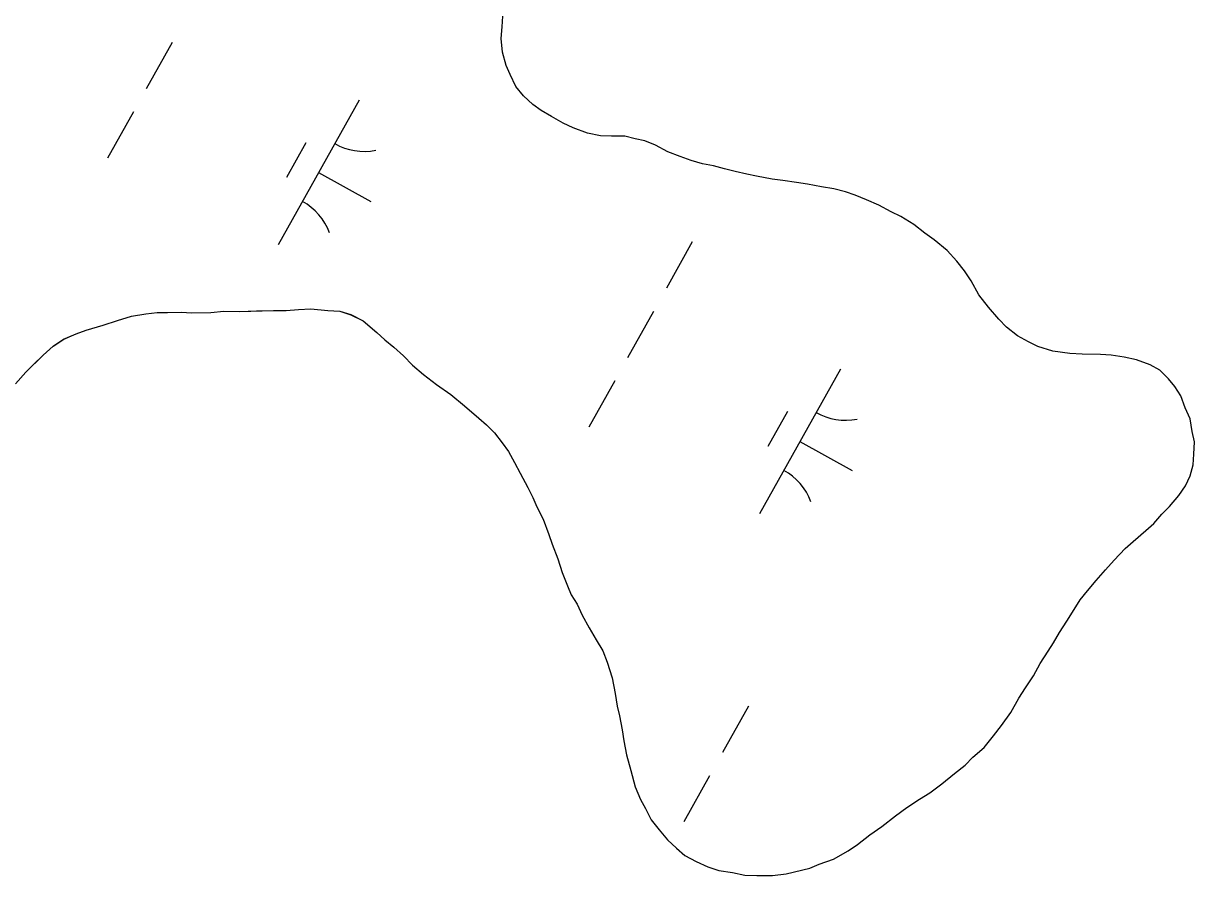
# Model space of a CAD drawing. Extents: x 3923531 to 3943530, y 207391 to 229799.
# Drawn here: x 3931140.4 to 3931493.7, y 211309.7 to 211566.8 of the extents above; entities that cross this region are included whole.
import ezdxf

# ---------------------------------------------------------------- set-up
doc = ezdxf.new("R2010")
doc.units = 0
doc.layers.add('V-TOPO-SHOR', color=7, linetype='Continuous')
doc.layers.add('V-WETL-SWMP', color=7, linetype='Continuous')

msp = doc.modelspace()

# ---------------------------------------------------------------- linework, layer by layer
at = {"layer": 'V-TOPO-SHOR'}
for points in [[(3931483.81, 211418.71), (3931486.21, 211421.06), (3931489.01, 211424.39), (3931491.02, 211427.33), (3931492.44, 211430.28), (3931493.26, 211433.63), (3931493.49, 211436.79), (3931493.73, 211440.54), (3931492.98, 211443.71), (3931492.43, 211447.47), (3931490.88, 211450.85), (3931489.54, 211454.42), (3931487.79, 211457.21), (3931485.84, 211459.6), (3931483.3, 211462.2), (3931480.35, 211463.81), (3931476.22, 211465.24), (3931472.47, 211466.07), (3931468.53, 211466.71), (3931465.37, 211466.94), (3931459.84, 211467), (3931456.08, 211467.24), (3931450.95, 211467.89), (3931446.42, 211469.32), (3931443.67, 211470.74), (3931440.33, 211472.55), (3931437, 211475.16), (3931434.66, 211477.55), (3931431.53, 211481.15), (3931428.61, 211484.93), (3931426.29, 211489.11), (3931424.34, 211492.1), (3931422, 211495.08), (3931419.07, 211498.28), (3931415.16, 211501.49), (3931412.41, 211503.49), (3931409.08, 211506.1), (3931405.15, 211508.51), (3931402.21, 211509.93), (3931398.47, 211511.95), (3931394.74, 211513.57), (3931391.39, 211514.99), (3931388.44, 211516.01), (3931384.89, 211516.84), (3931381.14, 211517.47), (3931377, 211518.31), (3931373.65, 211518.74), (3931369.5, 211519.38), (3931366.35, 211519.81), (3931361.61, 211520.65), (3931358.65, 211521.28), (3931355.11, 211522.11), (3931351.95, 211522.93), (3931348.6, 211523.76), (3931345.25, 211524.39), (3931341.9, 211525.41), (3931338.56, 211526.64), (3931334.81, 211528.06), (3931331.08, 211530.08), (3931327.93, 211531.3), (3931324.98, 211531.92), (3931321.83, 211532.75), (3931317.87, 211532.79), (3931314.51, 211532.83), (3931310.57, 211533.66), (3931306.24, 211535.29), (3931303.29, 211536.71), (3931299.76, 211538.72), (3931296.61, 211540.54), (3931294.06, 211542.34), (3931291.33, 211544.94), (3931288.98, 211547.74), (3931287.25, 211551.31), (3931286.09, 211554.09), (3931284.95, 211558.05), (3931284.6, 211562.21), (3931284.84, 211565.76), (3931285.07, 211568.92)], [(3931138, 211458.09), (3931141.2, 211461.61), (3931143.4, 211463.77), (3931146.4, 211466.7), (3931149.39, 211469.43), (3931152.57, 211471.57), (3931156.35, 211473.11), (3931159.32, 211474.26), (3931164.48, 211475.78), (3931168.84, 211477.12), (3931173.01, 211478.46), (3931177.36, 211479.2), (3931180.73, 211479.56), (3931183.89, 211479.52), (3931188.04, 211479.68), (3931191.2, 211479.44), (3931196.93, 211479.58), (3931200.89, 211479.93), (3931205.63, 211479.88), (3931210.77, 211480.02), (3931215.91, 211480.16), (3931219.67, 211480.12)], [(3931219.67, 211480.12), (3931223.42, 211480.47), (3931227.18, 211480.63), (3931232.31, 211480.18), (3931235.87, 211479.94), (3931239.22, 211478.92), (3931242.95, 211477.09), (3931247.06, 211473.49), (3931249.41, 211471.29), (3931252.15, 211469.09), (3931255.09, 211466.49), (3931257.83, 211463.69), (3931261.15, 211460.89), (3931265.07, 211457.88), (3931269.39, 211454.87), (3931273.5, 211451.46), (3931277.81, 211447.66), (3931280.15, 211445.66), (3931282.5, 211443.26), (3931284.84, 211440.27), (3931286.79, 211437.68), (3931288.53, 211434.3), (3931290.27, 211431.12), (3931292.6, 211426.74), (3931294.14, 211423.77), (3931295.3, 211420.98), (3931297.23, 211417.21), (3931298.96, 211412.64), (3931299.92, 211409.67), (3931301.65, 211405.3), (3931302.98, 211401.14), (3931304.52, 211397.17), (3931305.68, 211394.39), (3931307.43, 211391.6), (3931308.97, 211388.23), (3931311.1, 211384.45), (3931313.24, 211380.87), (3931315.18, 211377.49), (3931316.52, 211374.11), (3931318.05, 211369.35), (3931318.99, 211364.6), (3931319.54, 211360.84), (3931320.29, 211357.86), (3931321.04, 211353.71), (3931321.6, 211350.34), (3931322.34, 211346.18), (3931323.67, 211341.42), (3931325, 211336.47), (3931326.54, 211332.7), (3931328.09, 211329.91), (3931329.83, 211326.53), (3931332.17, 211323.54), (3931334.71, 211320.55), (3931337.45, 211317.95), (3931339.99, 211315.75), (3931343.33, 211313.93), (3931346.87, 211312.32), (3931350.22, 211311.29), (3931354.36, 211310.65), (3931358.1, 211309.82), (3931361.66, 211309.78), (3931366.41, 211309.73), (3931370.56, 211310.27), (3931377.69, 211311.98), (3931380.48, 211313.13), (3931384.84, 211314.66), (3931389.21, 211317.18), (3931392, 211319.13), (3931395.79, 211322.05), (3931399.37, 211324.58), (3931403.56, 211327.7), (3931406.95, 211330.23), (3931410.73, 211332.76), (3931413.91, 211334.7), (3931417.5, 211337.43), (3931421.29, 211340.55), (3931424.48, 211343.08), (3931426.88, 211345.43), (3931430.27, 211348.35), (3931433.07, 211351.88), (3931435.48, 211355.02), (3931438.29, 211358.94), (3931440.71, 211363.26), (3931442.72, 211366.4), (3931445.13, 211369.93), (3931447.15, 211373.66), (3931449.56, 211377.39), (3931451.17, 211379.94), (3931452.98, 211383.08), (3931455.2, 211386.42), (3931457.41, 211389.95), (3931459.22, 211392.9), (3931461.42, 211395.64), (3931464.03, 211398.77), (3931466.83, 211401.9), (3931469.43, 211404.84), (3931472.83, 211408.36), (3931475.22, 211410.51), (3931479.01, 211413.82), (3931481.41, 211415.97), (3931483.81, 211418.71)]]:
    msp.add_lwpolyline(points, dxfattribs=at)
at = {"layer": 'V-WETL-SWMP'}
for p, q in [((3931284.84, 211565.76), (3931285.07, 211568.92)), ((3931284.6, 211562.21), (3931284.84, 211565.76)), ((3931185.29, 211561.02), (3931177.49, 211547.06)), ((3931284.95, 211558.05), (3931284.6, 211562.21)), ((3931286.09, 211554.09), (3931284.95, 211558.05)), ((3931287.25, 211551.31), (3931286.09, 211554.09)), ((3931288.99, 211547.73), (3931287.25, 211551.31)), ((3931291.33, 211544.94), (3931288.99, 211547.73)), ((3931241.67, 211543.61), (3931217.29, 211499.96)), ((3931294.06, 211542.34), (3931291.33, 211544.94)), ((3931173.59, 211540.07), (3931165.78, 211526.1)), ((3931296.61, 211540.54), (3931294.06, 211542.34)), ((3931299.76, 211538.72), (3931296.61, 211540.54)), ((3931303.29, 211536.71), (3931299.76, 211538.72)), ((3931306.24, 211535.29), (3931303.29, 211536.71)), ((3931310.57, 211533.66), (3931306.24, 211535.29)), ((3931314.51, 211532.83), (3931310.57, 211533.66)), ((3931321.83, 211532.75), (3931314.51, 211532.83)), ((3931324.98, 211531.92), (3931321.83, 211532.75)), ((3931225.67, 211530.79), (3931219.82, 211520.31)), ((3931327.94, 211531.3), (3931324.98, 211531.92)), ((3931331.08, 211530.08), (3931327.94, 211531.3)), ((3931334.82, 211528.06), (3931331.08, 211530.08)), ((3931338.56, 211526.64), (3931334.82, 211528.06)), ((3931341.9, 211525.41), (3931338.56, 211526.64)), ((3931345.25, 211524.39), (3931341.9, 211525.41)), ((3931348.6, 211523.76), (3931345.25, 211524.39)), ((3931351.95, 211522.93), (3931348.6, 211523.76)), ((3931355.11, 211522.11), (3931351.95, 211522.93)), ((3931358.66, 211521.28), (3931355.11, 211522.11)), ((3931229.48, 211521.79), (3931245.2, 211513.01)), ((3931361.61, 211520.65), (3931358.66, 211521.28)), ((3931366.35, 211519.81), (3931361.61, 211520.65)), ((3931369.5, 211519.38), (3931366.35, 211519.81)), ((3931373.65, 211518.74), (3931369.5, 211519.38)), ((3931377, 211518.31), (3931373.65, 211518.74)), ((3931381.14, 211517.47), (3931377, 211518.31)), ((3931384.89, 211516.84), (3931381.14, 211517.47)), ((3931388.44, 211516.01), (3931384.89, 211516.84)), ((3931391.39, 211514.99), (3931388.44, 211516.01)), ((3931394.74, 211513.57), (3931391.39, 211514.99)), ((3931398.47, 211511.95), (3931394.74, 211513.57)), ((3931402.21, 211509.93), (3931398.47, 211511.95)), ((3931405.15, 211508.51), (3931402.21, 211509.93)), ((3931409.08, 211506.1), (3931405.15, 211508.51)), ((3931412.41, 211503.49), (3931409.08, 211506.1)), ((3931342.21, 211500.85), (3931334.41, 211486.88)), ((3931415.16, 211501.48), (3931412.41, 211503.49)), ((3931419.07, 211498.28), (3931415.16, 211501.48)), ((3931422, 211495.08), (3931419.07, 211498.28)), ((3931424.34, 211492.1), (3931422, 211495.08)), ((3931426.29, 211489.11), (3931424.34, 211492.1)), ((3931428.61, 211484.93), (3931426.29, 211489.11)), ((3931431.53, 211481.15), (3931428.61, 211484.93)), ((3931177.36, 211479.2), (3931180.73, 211479.56)), ((3931180.73, 211479.56), (3931183.89, 211479.52)), ((3931183.89, 211479.52), (3931188.04, 211479.68)), ((3931188.04, 211479.68), (3931191.2, 211479.44)), ((3931191.2, 211479.44), (3931196.93, 211479.58)), ((3931196.93, 211479.58), (3931200.89, 211479.93)), ((3931200.89, 211479.93), (3931205.63, 211479.88)), ((3931205.63, 211479.88), (3931215.91, 211480.16)), ((3931215.91, 211480.16), (3931219.67, 211480.12)), ((3931219.67, 211480.12), (3931223.42, 211480.47)), ((3931223.42, 211480.47), (3931227.18, 211480.63)), ((3931227.18, 211480.63), (3931232.31, 211480.18)), ((3931232.31, 211480.18), (3931235.87, 211479.94)), ((3931235.87, 211479.94), (3931239.22, 211478.91)), ((3931330.51, 211479.9), (3931322.7, 211465.93)), ((3931434.66, 211477.55), (3931431.53, 211481.15)), ((3931164.48, 211475.78), (3931168.84, 211477.12)), ((3931168.84, 211477.12), (3931173.01, 211478.46)), ((3931173.01, 211478.46), (3931177.36, 211479.2)), ((3931239.22, 211478.91), (3931242.95, 211477.09)), ((3931242.95, 211477.09), (3931247.06, 211473.49)), ((3931437, 211475.16), (3931434.66, 211477.55)), ((3931152.58, 211471.57), (3931156.35, 211473.11)), ((3931156.35, 211473.11), (3931159.32, 211474.26)), ((3931159.32, 211474.26), (3931164.48, 211475.78)), ((3931247.06, 211473.49), (3931249.41, 211471.29)), ((3931440.33, 211472.55), (3931437, 211475.16)), ((3931443.67, 211470.74), (3931440.33, 211472.55)), ((3931146.4, 211466.7), (3931149.39, 211469.43)), ((3931149.39, 211469.43), (3931152.58, 211471.57)), ((3931249.41, 211471.29), (3931252.15, 211469.09)), ((3931252.15, 211469.09), (3931255.09, 211466.49)), ((3931446.42, 211469.32), (3931443.67, 211470.74)), ((3931450.95, 211467.89), (3931446.42, 211469.32)), ((3931141.2, 211461.61), (3931146.4, 211466.7)), ((3931255.09, 211466.49), (3931257.82, 211463.69)), ((3931456.08, 211467.24), (3931450.95, 211467.89)), ((3931459.84, 211467), (3931456.08, 211467.24)), ((3931465.37, 211466.94), (3931459.84, 211467)), ((3931468.53, 211466.71), (3931465.37, 211466.94)), ((3931472.47, 211466.07), (3931468.53, 211466.71)), ((3931476.22, 211465.24), (3931472.47, 211466.07)), ((3931257.82, 211463.69), (3931261.15, 211460.89)), ((3931386.89, 211462.49), (3931362.5, 211418.84)), ((3931480.35, 211463.81), (3931476.22, 211465.24)), ((3931483.3, 211462.2), (3931480.35, 211463.81)), ((3931485.84, 211459.6), (3931483.3, 211462.2)), ((3931138, 211458.09), (3931141.2, 211461.61)), ((3931261.15, 211460.89), (3931265.07, 211457.88)), ((3931318.8, 211458.95), (3931311, 211444.98)), ((3931487.79, 211457.21), (3931485.84, 211459.6)), ((3931265.07, 211457.88), (3931269.39, 211454.87)), ((3931269.39, 211454.87), (3931273.5, 211451.46)), ((3931489.54, 211454.42), (3931487.79, 211457.21)), ((3931273.5, 211451.46), (3931277.81, 211447.66)), ((3931490.88, 211450.85), (3931489.54, 211454.42)), ((3931370.89, 211449.66), (3931365.03, 211439.19)), ((3931492.43, 211447.47), (3931490.88, 211450.85)), ((3931277.81, 211447.66), (3931280.16, 211445.66)), ((3931280.16, 211445.66), (3931282.5, 211443.26)), ((3931492.98, 211443.71), (3931492.43, 211447.47)), ((3931282.5, 211443.26), (3931284.84, 211440.27)), ((3931493.73, 211440.54), (3931492.98, 211443.71)), ((3931284.84, 211440.27), (3931286.79, 211437.68)), ((3931286.79, 211437.68), (3931288.53, 211434.3)), ((3931374.7, 211440.66), (3931390.41, 211431.88)), ((3931493.5, 211436.79), (3931493.73, 211440.54)), ((3931288.53, 211434.3), (3931290.27, 211431.12)), ((3931492.44, 211430.28), (3931493.26, 211433.63)), ((3931493.26, 211433.63), (3931493.5, 211436.79)), ((3931290.27, 211431.12), (3931292.6, 211426.75)), ((3931491.02, 211427.33), (3931492.44, 211430.28)), ((3931292.6, 211426.75), (3931294.14, 211423.77)), ((3931489.01, 211424.39), (3931491.02, 211427.33)), ((3931294.14, 211423.77), (3931295.3, 211420.98)), ((3931486.21, 211421.06), (3931489.01, 211424.39)), ((3931295.3, 211420.98), (3931297.23, 211417.21)), ((3931483.81, 211418.71), (3931486.21, 211421.06)), ((3931297.23, 211417.21), (3931298.96, 211412.64)), ((3931479.01, 211413.82), (3931481.41, 211415.97)), ((3931481.41, 211415.97), (3931483.81, 211418.71)), ((3931298.96, 211412.64), (3931299.92, 211409.67)), ((3931475.22, 211410.51), (3931479.01, 211413.82)), ((3931299.92, 211409.67), (3931301.65, 211405.3)), ((3931472.83, 211408.36), (3931475.22, 211410.51)), ((3931469.43, 211404.84), (3931472.83, 211408.36)), ((3931301.65, 211405.3), (3931302.98, 211401.14)), ((3931464.03, 211398.77), (3931466.83, 211401.9)), ((3931466.83, 211401.9), (3931469.43, 211404.84)), ((3931302.98, 211401.14), (3931304.52, 211397.17)), ((3931461.42, 211395.64), (3931464.03, 211398.77)), ((3931304.52, 211397.17), (3931305.68, 211394.39)), ((3931459.22, 211392.9), (3931461.42, 211395.64)), ((3931305.68, 211394.39), (3931307.43, 211391.6)), ((3931307.43, 211391.6), (3931308.97, 211388.23)), ((3931457.41, 211389.95), (3931459.22, 211392.9)), ((3931308.97, 211388.23), (3931311.1, 211384.45)), ((3931455.19, 211386.42), (3931457.41, 211389.95)), ((3931311.1, 211384.45), (3931313.24, 211380.87)), ((3931452.98, 211383.08), (3931455.19, 211386.42)), ((3931313.24, 211380.87), (3931315.18, 211377.49)), ((3931451.17, 211379.94), (3931452.98, 211383.08)), ((3931315.18, 211377.49), (3931316.52, 211374.11)), ((3931447.15, 211373.66), (3931449.56, 211377.39)), ((3931449.56, 211377.39), (3931451.17, 211379.94)), ((3931316.52, 211374.11), (3931318.05, 211369.35)), ((3931445.13, 211369.93), (3931447.15, 211373.66)), ((3931318.05, 211369.35), (3931318.99, 211364.6)), ((3931442.72, 211366.4), (3931445.13, 211369.93)), ((3931318.99, 211364.6), (3931319.54, 211360.84)), ((3931438.29, 211358.94), (3931440.71, 211363.26)), ((3931440.71, 211363.26), (3931442.72, 211366.4)), ((3931319.54, 211360.84), (3931320.29, 211357.86)), ((3931359.15, 211360.81), (3931351.34, 211346.84)), ((3931320.29, 211357.86), (3931321.04, 211353.71)), ((3931435.48, 211355.02), (3931438.29, 211358.94)), ((3931321.04, 211353.71), (3931321.6, 211350.34)), ((3931433.08, 211351.88), (3931435.48, 211355.02)), ((3931321.6, 211350.34), (3931322.34, 211346.18)), ((3931430.27, 211348.35), (3931433.08, 211351.88)), ((3931322.34, 211346.18), (3931323.67, 211341.42)), ((3931424.48, 211343.08), (3931426.88, 211345.43)), ((3931426.88, 211345.43), (3931430.27, 211348.35)), ((3931421.29, 211340.55), (3931424.48, 211343.08)), ((3931323.67, 211341.42), (3931325, 211336.47)), ((3931347.44, 211339.86), (3931339.64, 211325.89)), ((3931417.5, 211337.43), (3931421.29, 211340.55)), ((3931325, 211336.47), (3931326.54, 211332.7)), ((3931410.73, 211332.76), (3931413.91, 211334.7)), ((3931413.91, 211334.7), (3931417.5, 211337.43)), ((3931326.54, 211332.7), (3931328.09, 211329.91)), ((3931406.95, 211330.23), (3931410.73, 211332.76)), ((3931328.09, 211329.91), (3931329.83, 211326.53)), ((3931399.38, 211324.58), (3931403.56, 211327.7)), ((3931403.56, 211327.7), (3931406.95, 211330.23)), ((3931329.83, 211326.53), (3931332.17, 211323.54)), ((3931395.79, 211322.05), (3931399.38, 211324.58)), ((3931332.17, 211323.54), (3931334.71, 211320.55)), ((3931392, 211319.13), (3931395.79, 211322.05)), ((3931334.71, 211320.55), (3931337.45, 211317.95)), ((3931337.45, 211317.95), (3931339.99, 211315.75)), ((3931384.84, 211314.66), (3931389.21, 211317.18)), ((3931389.21, 211317.18), (3931392, 211319.13)), ((3931339.99, 211315.75), (3931343.33, 211313.94)), ((3931343.33, 211313.94), (3931346.87, 211312.32)), ((3931380.48, 211313.13), (3931384.84, 211314.66)), ((3931346.87, 211312.32), (3931350.22, 211311.29)), ((3931350.22, 211311.29), (3931354.36, 211310.65)), ((3931354.36, 211310.65), (3931358.11, 211309.82)), ((3931366.41, 211309.73), (3931370.56, 211310.28)), ((3931370.56, 211310.28), (3931377.7, 211311.98)), ((3931377.7, 211311.98), (3931380.48, 211313.13)), ((3931358.11, 211309.82), (3931366.41, 211309.73))]:
    msp.add_line(p, q, dxfattribs=at)
for centre, start, end in [((3931243.16, 211545.78), 240.0381, 281.5817), ((3931216.22, 211497.56), 20.0381, 61.5817), ((3931388.37, 211464.66), 240.0381, 281.5817), ((3931361.43, 211416.43), 20.0381, 61.5817)]:
    msp.add_arc(centre, 17.62, start, end, dxfattribs=at)

doc.saveas('drawing.dxf')
